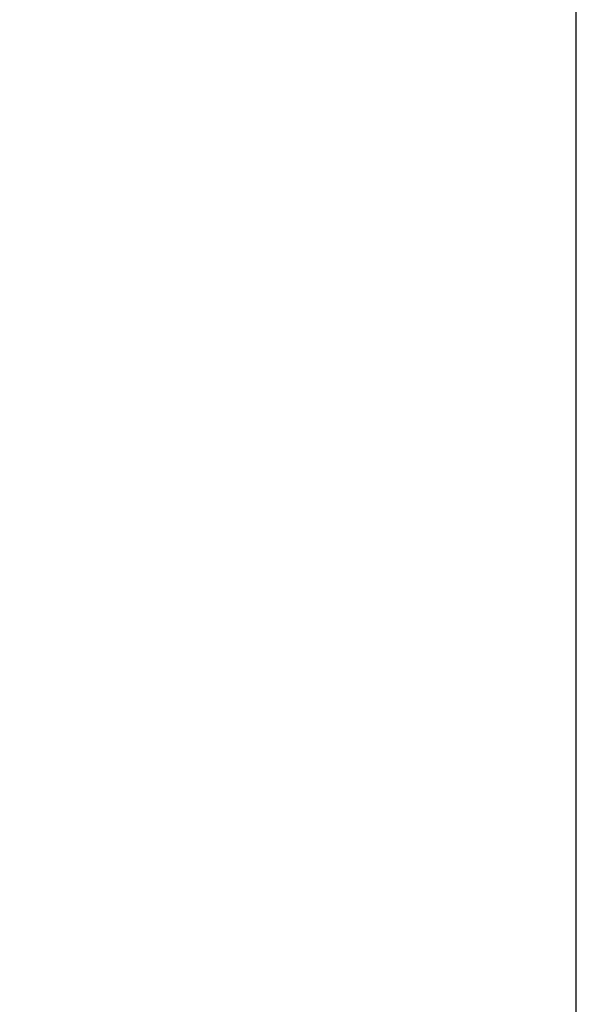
# Model space of a CAD drawing. Header units: inches. Extents: x -35 to 294, y -42 to 136.
# Tile 472 of 656: x 266 to 279, y 69 to 92. Entities that reach past the tile are written whole.
import ezdxf

# ---------------------------------------------------------------- set-up
doc = ezdxf.new("R2010")
doc.units = ezdxf.units.IN
doc.header["$MEASUREMENT"] = 0
doc.layers.get('0').update_dxf_attribs({"true_color": 0x565656})
doc.layers.add('CET Default', color=7, linetype='Continuous')
doc.layers.add('RUG', color=7, linetype='Continuous', true_color=0xa9a196)

# ---------------------------------------------------------------- blocks, each defined once
blk = doc.blocks.new('*C27')
at = {"linetype": 'Continuous'}
mesh = blk.add_polyface(dxfattribs=at)
corners = [(-33.122, -51.657), (34.261, -51.657), (34.261, 50.607), (-33.122, 50.607)]
mesh.append_faces([[corners[k] for k in face] for face in [(0, 2, 3, 0)]], dxfattribs={"vtx0": -1, "vtx3": -1})
mesh.append_faces([[corners[k] for k in face] for face in [(0, 1, 2, 0)]], dxfattribs={"vtx2": -1})
blk = doc.blocks.new('*C15')
at = {"layer": 'RUG', "linetype": 'Continuous'}
mesh = blk.add_polyface(dxfattribs=at)
corners = [(36.986, 53.273), (-35.014, 53.273), (-35.014, 53.273, 0.12), (36.986, 53.273, 0.12), (-35.014, -54.727), (-35.014, -54.727, 0.12), (36.986, -54.727), (36.986, -54.727, 0.12)]
mesh.append_faces([[corners[k] for k in face] for face in [(0, 2, 3, 0), (1, 5, 2, 1), (4, 0, 6, 4), (5, 3, 2, 5), (4, 7, 5, 4), (6, 3, 7, 6)]], dxfattribs={"vtx0": -1, "vtx3": -1})
mesh.append_faces([[corners[k] for k in face] for face in [(0, 1, 2, 0), (1, 4, 5, 1), (4, 1, 0, 4), (5, 7, 3, 5), (4, 6, 7, 4), (6, 0, 3, 6)]], dxfattribs={"vtx2": -1})
blk = doc.blocks.new('*C25')
at = {"layer": 'CET Default', "linetype": 'Continuous', "rotation": 89.99999999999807}
for name in ['*C15', '*C27']:
    blk.add_blockref(name, (226.703, 89.284, 0), dxfattribs=at)

msp = doc.modelspace()

# ---------------------------------------------------------------- block references
at = {"layer": 'CET Default', "linetype": 'Continuous'}
msp.add_blockref('*C25', (0, 0), dxfattribs=at)

doc.saveas('drawing.dxf')
